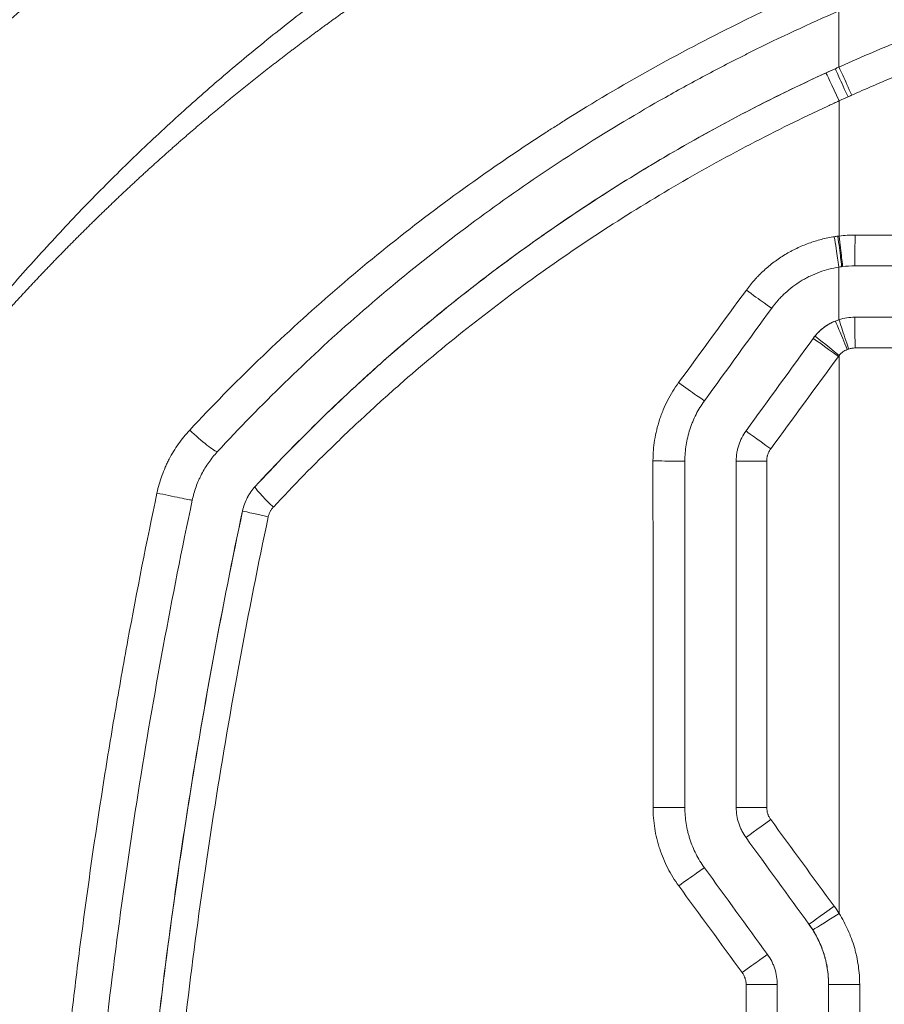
# Model space of a CAD drawing. Header units: millimetres. Extents: x 0 to 594, y 0 to 420.
# Tile 606 of 915: x 235.43 to 239.64, y 313.91 to 318.71. Entities that reach past the tile are written whole.
import ezdxf

# ---------------------------------------------------------------- set-up
doc = ezdxf.new("R2010")
doc.units = ezdxf.units.MM
doc.layers.add('1', color=7, linetype='Continuous', true_color=0xffffff)

msp = doc.modelspace()

# ---------------------------------------------------------------- linework, layer by layer
at = {"layer": '1', "color": 155, "linetype": 'Continuous', "lineweight": 13}
for p, q in [((239.4966, 317.6574), (240.343, 317.6574)), ((239.2931, 317.1544), (239.2931, 317.1544)), ((240.343, 317.1074), (239.4966, 317.1074)), ((238.9657, 316.7038), (238.9657, 316.7038)), ((238.9179, 316.5568), (238.9179, 316.5568)), ((236.5747, 316.4322), (236.5745, 316.4322)), ((236.5135, 316.3143), (236.5137, 316.3143)), ((238.9179, 314.8693), (238.9179, 314.8693)), ((238.9657, 314.7223), (238.9657, 314.7223)), ((239.4191, 314.6893), (239.4191, 314.3526)), ((239.2725, 314.3001), (239.2725, 314.3001)), ((239.3679, 314.0062), (239.3679, 314.0062)), ((239.3679, 312.3211), (239.3679, 314.0062)), ((239.3679, 314.0062), (239.5193, 314.0062)), ((239.5193, 314.0062), (239.5193, 312.3211))]:
    msp.add_line(p, q, dxfattribs=at)
at = {"layer": '1', "color": 155, "linetype": 'Continuous', "lineweight": 18}
for p, q in [((239.4953, 317.5074), (240.3405, 317.5074)), ((240.3405, 317.2574), (239.4953, 317.2574))]:
    msp.add_line(p, q, dxfattribs=at)
at = {"layer": '1', "color": 155, "linetype": 'Continuous', "lineweight": 13}
for centre, major_axis, ratio, start_param, end_param in [((239.4179, 318.3111), (0.0625, -0.1363), 0.007246, 1.567474, 3.13827), ((239.4613, 318.3309), (0.0618, -0.1367), 0.007626, 1.567351, 3.13831), ((239.4794, 318.339), (0.0614, -0.1368), 0.007784, 1.567301, 3.138212), ((239.3947, 317.6496), (0.0232, -0.1482), 0.00677, 6.282038, 7.852922), ((239.4121, 317.6521), (0.0192, -0.1488), 0.007627, 6.282165, 7.852997), ((239.4179, 317.6528), (0.0179, -0.1489), 0.007914, 6.282236, 7.853033), ((239.4953, 317.6574), (0, -0.15), 0.008678, 0, 1.570796), ((238.9695, 317.3895), (0.1214, -0.0882), 0.007992, 4.700877, 6.274238), ((239.4574, 317.1), (-0.0569, 0.1388), 0.00771, 4.70923, 6.280163), ((239.4644, 317.1025), (-0.0464, 0.1426), 0.007983, 4.70979, 6.280652), ((239.4953, 317.1074), (0, 0.15), 0.008678, 4.712389, 6.283185), ((239.4144, 317.0662), (-0.1214, 0.0882), 0.004589, 4.706073, 6.276737), ((239.4179, 317.0708), (-0.1161, 0.095), 0.005049, 4.706221, 6.277017), ((238.6421, 316.9389), (0.1214, -0.0882), 0.016931, 4.687719, 6.261193), ((236.2831, 316.7042), (-0.1102, 0.1018), 0.104228, 1.422567, 2.998392), ((239.087, 316.6156), (-0.1213, 0.0882), 0.004308, 0.006449, 1.564701), ((238.5179, 316.5568), (0.15, 0), 0.000925, 0.031558, 1.606152), ((239.0679, 316.5567), (-0.15, 0), 0.000106, 4.72073, 6.275357), ((236.6848, 316.3304), (0.1101, -0.1019), 0.086518, 3.147469, 4.598111), ((236.1243, 316.3971), (-0.1467, 0.0311), 0.014101, 1.384226, 2.961214), ((236.6604, 316.2832), (0.1467, -0.0311), 0.015741, 3.149392, 4.568945), ((238.5179, 314.8693), (0.15, 0), 0.000144, 0.029331, 1.603571), ((239.0679, 314.8693), (-0.15, 0), 0.000012, 0, 1.563009), ((239.087, 314.8105), (-0.1213, -0.0882), 0.00406, 4.718003, 6.276737), ((238.6421, 314.4872), (0.1213, 0.0882), 0.015807, 0.019619, 1.592625), ((239.3938, 314.3883), (-0.1214, -0.0882), 0.004039, 0.006449, 1.576356), ((239.4179, 314.3526), (-0.1269, -0.0799), 0.004248, 0.006745, 1.577541), ((238.9488, 314.065), (0.1214, 0.0882), 0.0077, 0.008552, 1.581569), ((238.9679, 314.0063), (0.15, 0), 0.000104, 4.699981, 6.266171)]:
    msp.add_ellipse(centre, major_axis=major_axis, ratio=ratio, start_param=start_param, end_param=end_param, dxfattribs=at)
at = {"layer": '1', "color": 155, "linetype": 'Continuous', "lineweight": 18}
for points, knots in [([(238.9113, 320.8929), (238.8178, 320.8558), (238.6297, 320.7782), (238.3449, 320.6516), (238.1537, 320.5601), (237.9618, 320.465), (237.8656, 320.4157), (237.6728, 320.3132), (237.4796, 320.2071), (237.1889, 320.0365), (236.8977, 319.8545), (236.7036, 319.7255), (236.5096, 319.5925), (236.4127, 319.524), (236.2192, 319.3833), (236.026, 319.2386), (235.7373, 319.0098), (235.4504, 318.7693), (235.2604, 318.6012), (235.0713, 318.4293), (234.883, 318.2536), (234.6035, 317.9785), (234.4194, 317.7876), (234.3279, 317.6902)], [0, 0, 0, 0, 0.0625, 0.125, 0.1875, 0.1875, 0.25, 0.25, 0.3125, 0.375, 0.4375, 0.5, 0.5, 0.5625, 0.5625, 0.625, 0.6875, 0.75, 0.8125, 0.8125, 0.875, 0.9375, 1, 1, 1, 1]), ([(236.3907, 316.6018), (236.4971, 316.7169), (236.6061, 316.8286), (236.8289, 317.0457), (236.9428, 317.151), (237.1755, 317.3554), (237.2943, 317.4544), (237.5367, 317.6462), (237.6604, 317.7389), (237.9127, 317.9182), (238.0413, 318.0047), (238.3035, 318.1714), (238.4371, 318.2515), (238.6413, 318.3669), (238.71, 318.4046), (238.8141, 318.4599), (238.849, 318.4781), (238.9015, 318.5051), (238.919, 318.5141), (238.9542, 318.5319), (239.1126, 318.6115), (239.2733, 318.6863), (239.4179, 318.7491)], [0, 0, 0, 0, 0.125, 0.125, 0.25, 0.25, 0.375, 0.375, 0.5, 0.5, 0.625, 0.625, 0.75, 0.75, 0.8125, 0.8125, 0.84375, 0.84375, 0.859375, 0.859375, 0.875, 1, 1, 1, 1]), ([(239.3996, 318.4675), (239.2652, 318.4068), (239.1329, 318.343), (238.8725, 318.2092), (238.7445, 318.1392), (238.4924, 317.9934), (238.3684, 317.9174), (238.1246, 317.7596), (238.0047, 317.6777), (237.7689, 317.5079), (237.6531, 317.4201), (237.4255, 317.2383), (237.3137, 317.1445), (237.1492, 316.999), (237.0949, 316.9498), (237.0276, 316.8873), (237.0142, 316.8747), (236.9874, 316.8496), (236.9475, 316.8117), (236.9078, 316.7734), (236.7766, 316.6452), (236.6743, 316.54), (236.5745, 316.4322)], [0, 0, 0, 0, 0.125, 0.125, 0.25, 0.25, 0.375, 0.375, 0.5, 0.5, 0.625, 0.625, 0.75, 0.75, 0.8125, 0.8125, 0.828125, 0.828125, 0.84375, 0.875, 0.875, 1, 1, 1, 1]), ([(239.4179, 317.5014), (239.4016, 317.4988), (239.3855, 317.4955), (239.3539, 317.4873), (239.3383, 317.4824), (239.3077, 317.4712), (239.2927, 317.4648), (239.2742, 317.4559), (239.2687, 317.4531), (239.2632, 317.4503), (239.2595, 317.4483), (239.2577, 317.4474), (239.2486, 317.4424), (239.2415, 317.4383), (239.2205, 317.4255), (239.1935, 317.4071), (239.1685, 317.3862), (239.1504, 317.3695), (239.1445, 317.3638), (239.1359, 317.355), (239.133, 317.3521), (239.1274, 317.346), (239.1246, 317.343), (239.1109, 317.3276), (239.1005, 317.3147), (239.0908, 317.3013)], [0, 0, 0, 0, 0.125, 0.125, 0.25, 0.25, 0.375, 0.375, 0.40625, 0.421875, 0.421875, 0.4375, 0.4375, 0.5, 0.5, 0.625, 0.75, 0.75, 0.8125, 0.8125, 0.84375, 0.84375, 0.875, 0.875, 1, 1, 1, 1]), ([(239.2931, 317.1544), (239.2999, 317.1638), (239.3073, 317.1726), (239.3233, 317.1892), (239.3318, 317.1969), (239.3431, 317.2058), (239.3466, 317.2084), (239.3501, 317.2109), (239.3525, 317.2126), (239.3537, 317.2134), (239.3597, 317.2175), (239.3646, 317.2206), (239.3795, 317.2293), (239.3899, 317.2344), (239.4006, 317.2388)], [0, 0, 0, 0, 0.25, 0.25, 0.5, 0.5, 0.5625, 0.59375, 0.59375, 0.625, 0.625, 0.75, 0.75, 1, 1, 1, 1]), ([(238.6679, 316.5568), (238.6679, 316.57), (238.6684, 316.5831), (238.6704, 316.6092), (238.6735, 316.6351), (238.6786, 316.6606), (238.6847, 316.686), (238.6882, 316.6986), (238.6933, 316.7142), (238.6943, 316.7173), (238.6965, 316.7236), (238.6976, 316.7267), (238.701, 316.7359), (238.7034, 316.7421), (238.7109, 316.7602), (238.7219, 316.784), (238.7346, 316.8068), (238.7483, 316.8291), (238.7556, 316.84), (238.7634, 316.8507)], [0, 0, 0, 0, 0.125, 0.125, 0.25, 0.375, 0.375, 0.5, 0.5, 0.53125, 0.53125, 0.5625, 0.5625, 0.625, 0.625, 0.75, 0.875, 0.875, 1, 1, 1, 1]), ([(238.9657, 316.7038), (238.9579, 316.6931), (238.9511, 316.6819), (238.9393, 316.6588), (238.9343, 316.6467), (238.9292, 316.6311), (238.9282, 316.6279), (238.9264, 316.6216), (238.9256, 316.6184), (238.9233, 316.6088), (238.922, 316.6024), (238.919, 316.5831), (238.9179, 316.57), (238.9179, 316.5568)], [0, 0, 0, 0, 0.25, 0.25, 0.5, 0.5, 0.5625, 0.5625, 0.625, 0.625, 0.75, 0.75, 1, 1, 1, 1]), ([(236.3907, 316.6018), (236.383, 316.5936), (236.3684, 316.5767), (236.3483, 316.55), (236.3301, 316.5221), (236.3191, 316.5027), (236.3114, 316.4878), (236.3089, 316.4828), (236.3041, 316.4727), (236.3017, 316.4676), (236.295, 316.4521), (236.2867, 316.4311), (236.2764, 316.3991), (236.2709, 316.3772), (236.2686, 316.3661)], [0, 0, 0, 0, 0.125, 0.25, 0.375, 0.5, 0.5, 0.5625, 0.5625, 0.625, 0.625, 0.75, 0.875, 1, 1, 1, 1]), ([(236.5135, 316.3143), (236.5159, 316.3254), (236.5189, 316.3361), (236.5264, 316.3571), (236.5308, 316.3673), (236.5385, 316.3822), (236.5413, 316.3871), (236.5471, 316.3967), (236.5502, 316.4014), (236.5599, 316.4152), (236.5669, 316.4239), (236.5745, 316.4322)], [0, 0, 0, 0, 0.25, 0.25, 0.5, 0.5, 0.625, 0.625, 0.75, 0.75, 1, 1, 1, 1]), ([(236.2686, 316.3661), (236.2184, 316.1291), (236.1242, 315.6544), (236.0427, 315.1784), (235.9674, 314.7017), (235.8984, 314.2244), (235.8419, 313.7457), (235.7916, 313.2664), (235.7696, 313.0264), (235.7319, 312.5458), (235.7161, 312.3051), (235.6909, 311.8232), (235.6814, 311.5819), (235.6687, 311.0986), (235.6655, 310.8566), (235.6655, 310.6143)], [0, 0, 0, 0, 0.125, 0.25, 0.25, 0.375, 0.5, 0.5, 0.625, 0.625, 0.75, 0.75, 0.875, 0.875, 1, 1, 1, 1]), ([(235.9158, 310.6143), (235.9158, 310.8544), (235.9221, 311.334), (235.9409, 311.8123), (235.966, 312.2899), (235.9972, 312.7668), (236.0408, 313.2425), (236.0906, 313.7175), (236.1186, 313.9547), (236.1808, 314.4284), (236.215, 314.6649), (236.2896, 315.1373), (236.33, 315.3732), (236.4171, 315.8442), (236.4637, 316.0794), (236.5135, 316.3143)], [0, 0, 0, 0, 0.125, 0.25, 0.25, 0.375, 0.5, 0.5, 0.625, 0.625, 0.75, 0.75, 0.875, 0.875, 1, 1, 1, 1]), ([(238.7634, 314.5754), (238.7556, 314.5861), (238.7483, 314.597), (238.7347, 314.6193), (238.722, 314.642), (238.711, 314.6656), (238.701, 314.6897), (238.6965, 314.702), (238.6914, 314.7176), (238.6904, 314.7208), (238.6885, 314.7271), (238.6876, 314.7303), (238.6849, 314.7398), (238.6832, 314.7461), (238.6786, 314.7653), (238.6735, 314.7909), (238.6705, 314.8169), (238.6684, 314.843), (238.6679, 314.8561), (238.6679, 314.8693)], [0, 0, 0, 0, 0.125, 0.125, 0.25, 0.375, 0.375, 0.5, 0.5, 0.53125, 0.53125, 0.5625, 0.5625, 0.625, 0.625, 0.75, 0.875, 0.875, 1, 1, 1, 1]), ([(238.9179, 314.8693), (238.9179, 314.8561), (238.919, 314.8431), (238.923, 314.8174), (238.9261, 314.8047), (238.9311, 314.789), (238.9322, 314.7859), (238.9345, 314.7797), (238.9357, 314.7767), (238.9394, 314.7676), (238.9422, 314.7616), (238.9511, 314.7442), (238.9579, 314.733), (238.9657, 314.7223)], [0, 0, 0, 0, 0.25, 0.25, 0.5, 0.5, 0.5625, 0.5625, 0.625, 0.625, 0.75, 0.75, 1, 1, 1, 1]), ([(239.2725, 314.3001), (239.2802, 314.2894), (239.2875, 314.2785), (239.3011, 314.2562), (239.3139, 314.2335), (239.3248, 314.2099), (239.3348, 314.1858), (239.3393, 314.1735), (239.3444, 314.1579), (239.3454, 314.1547), (239.3473, 314.1484), (239.3482, 314.1452), (239.3509, 314.1357), (239.3526, 314.1294), (239.3572, 314.1103), (239.3623, 314.0846), (239.3654, 314.0587), (239.3674, 314.0326), (239.3679, 314.0194), (239.3679, 314.0062)], [0, 0, 0, 0, 0.125, 0.125, 0.25, 0.375, 0.375, 0.5, 0.5, 0.53125, 0.53125, 0.5625, 0.5625, 0.625, 0.625, 0.75, 0.875, 0.875, 1, 1, 1, 1]), ([(239.1179, 314.0062), (239.1179, 314.0194), (239.1169, 314.0325), (239.1128, 314.0582), (239.1098, 314.0708), (239.1047, 314.0865), (239.1036, 314.0896), (239.1014, 314.0958), (239.1002, 314.0988), (239.0964, 314.1079), (239.0937, 314.1139), (239.0848, 314.1313), (239.0779, 314.1425), (239.0702, 314.1532)], [0, 0, 0, 0, 0.25, 0.25, 0.5, 0.5, 0.5625, 0.5625, 0.625, 0.625, 0.75, 0.75, 1, 1, 1, 1])]:
    msp.add_open_spline(points, degree=3, knots=knots, dxfattribs=at)
at = {"layer": '1', "color": 155, "linetype": 'Continuous', "lineweight": 13}
for points, knots in [([(235.3044, 317.3103), (235.3713, 317.3895), (235.507, 317.545), (235.7155, 317.7692), (235.8575, 317.9127), (236.0009, 318.0532), (236.0733, 318.1219), (236.2193, 318.2565), (236.3665, 318.388), (236.5906, 318.5765), (236.8175, 318.7562), (236.9704, 318.8701), (237.2007, 319.0367), (237.3555, 319.1419), (237.6668, 319.3409), (237.8232, 319.4347), (238.0582, 319.567), (238.1366, 319.6098), (238.2934, 319.6924), (238.3718, 319.7324), (238.6068, 319.8483), (238.7632, 319.9202), (238.9187, 319.9868)], [0, 0, 0, 0, 0.0625, 0.125, 0.1875, 0.1875, 0.25, 0.25, 0.3125, 0.375, 0.4375, 0.5, 0.5, 0.625, 0.625, 0.75, 0.75, 0.8125, 0.8125, 0.875, 0.875, 1, 1, 1, 1]), ([(238.9762, 319.854), (238.973, 319.8526), (238.9667, 319.8499), (238.9572, 319.8458), (238.9477, 319.8416), (238.9382, 319.8375), (238.9287, 319.8334), (238.9192, 319.8292), (238.9097, 319.825), (238.9002, 319.8209), (238.8907, 319.8167), (238.8812, 319.8125), (238.8717, 319.8083), (238.8622, 319.804), (238.8527, 319.7998), (238.8432, 319.7956), (238.8337, 319.7913), (238.8243, 319.7871), (238.8148, 319.7828), (238.8053, 319.7785), (238.7958, 319.7742), (238.7864, 319.7699), (238.7769, 319.7656), (238.7674, 319.7613), (238.7579, 319.757), (238.7485, 319.7526), (238.739, 319.7483), (238.7295, 319.7439), (238.7201, 319.7396), (238.7106, 319.7352), (238.7011, 319.7308), (238.6917, 319.7264), (238.6822, 319.722), (238.6728, 319.7175), (238.6633, 319.7131), (238.6538, 319.7087), (238.6444, 319.7042), (238.6349, 319.6997), (238.6255, 319.6953), (238.616, 319.6908), (238.6066, 319.6863), (238.5971, 319.6818), (238.5877, 319.6772), (238.5782, 319.6727), (238.5688, 319.6682), (238.5593, 319.6636), (238.5499, 319.659), (238.5404, 319.6545), (238.531, 319.6499), (238.5216, 319.6453), (238.5121, 319.6407), (238.5027, 319.636), (238.4932, 319.6314), (238.4838, 319.6268), (238.4744, 319.6221), (238.4649, 319.6175), (238.4555, 319.6128), (238.446, 319.6081), (238.4366, 319.6034), (238.4272, 319.5987), (238.4177, 319.5939), (238.4083, 319.5892), (238.3989, 319.5845), (238.3894, 319.5797), (238.38, 319.5749), (238.3706, 319.5702), (238.3611, 319.5654), (238.3517, 319.5606), (238.3423, 319.5557), (238.3328, 319.5509), (238.3234, 319.5461), (238.314, 319.5412), (238.3045, 319.5364), (238.2951, 319.5315), (238.2857, 319.5266), (238.2762, 319.5217), (238.2668, 319.5168), (238.2574, 319.5119), (238.248, 319.5069), (238.2385, 319.502), (238.2291, 319.497), (238.2197, 319.4921), (238.2102, 319.4871), (238.2008, 319.4821), (238.1914, 319.4771), (238.1819, 319.4721), (238.1725, 319.467), (238.1631, 319.462), (238.1537, 319.4569), (238.1442, 319.4519), (238.1348, 319.4468), (238.1254, 319.4417), (238.1159, 319.4366), (238.1065, 319.4315), (238.0971, 319.4264), (238.0876, 319.4212), (238.0782, 319.4161), (238.0688, 319.4109), (238.0593, 319.4057), (238.0499, 319.4005), (238.0405, 319.3953), (238.031, 319.3901), (238.0216, 319.3849), (238.0122, 319.3796), (238.0027, 319.3744), (237.9933, 319.3691), (237.9838, 319.3638), (237.9744, 319.3585), (237.9142, 319.3247), (237.8036, 319.2612), (237.6439, 319.1658), (237.4855, 319.0673), (237.3281, 318.9655), (237.1717, 318.8603), (237.0627, 318.7841), (236.9999, 318.7392), (236.9828, 318.727), (236.9657, 318.7147), (236.9487, 318.7024), (236.9318, 318.6901), (236.9148, 318.6778), (236.8979, 318.6654), (236.881, 318.653), (236.8642, 318.6406), (236.8474, 318.6281), (236.8306, 318.6156), (236.8138, 318.6031), (236.7971, 318.5906), (236.7804, 318.578), (236.7638, 318.5654), (236.7472, 318.5528), (236.7306, 318.5402), (236.714, 318.5275), (236.6975, 318.5148), (236.681, 318.5021), (236.6645, 318.4893), (236.6481, 318.4765), (236.6317, 318.4637), (236.6153, 318.4508), (236.5989, 318.438), (236.5826, 318.4251), (236.5663, 318.4121), (236.5501, 318.3991), (236.5339, 318.3862), (236.5177, 318.3731), (236.5015, 318.3601), (236.4854, 318.347), (236.4692, 318.3338), (236.4532, 318.3207), (236.4371, 318.3075), (236.4211, 318.2943), (236.4051, 318.281), (236.3891, 318.2678), (236.3732, 318.2545), (236.3573, 318.2411), (236.3414, 318.2277), (236.3255, 318.2143), (236.3097, 318.2009), (236.2939, 318.1874), (236.2781, 318.1739), (236.2624, 318.1604), (236.2466, 318.1468), (236.231, 318.1332), (236.2153, 318.1195), (236.1996, 318.1059), (236.184, 318.0922), (236.1684, 318.0784), (236.1529, 318.0646), (236.1373, 318.0508), (236.1218, 318.037), (236.1064, 318.0231), (236.0909, 318.0092), (236.0755, 317.9952), (236.0601, 317.9813), (236.0447, 317.9672), (236.0293, 317.9532), (236.014, 317.9391), (235.9987, 317.925), (235.9834, 317.9108), (235.9682, 317.8966), (235.9529, 317.8824), (235.9377, 317.8681), (235.9225, 317.8538), (235.9074, 317.8395), (235.8922, 317.8251), (235.8771, 317.8107), (235.8621, 317.7962), (235.847, 317.7817), (235.832, 317.7672), (235.8169, 317.7526), (235.802, 317.738), (235.787, 317.7234), (235.7721, 317.7087), (235.7571, 317.694), (235.7423, 317.6793), (235.7274, 317.6645), (235.7125, 317.6496), (235.6977, 317.6348), (235.6829, 317.6199), (235.6681, 317.6049), (235.6534, 317.5899), (235.6387, 317.5749), (235.624, 317.5599), (235.6093, 317.5448), (235.5946, 317.5296), (235.58, 317.5144), (235.5654, 317.4992), (235.5508, 317.484), (235.5362, 317.4687), (235.5217, 317.4533), (235.5071, 317.438), (235.4926, 317.4226), (235.4782, 317.4071), (235.4637, 317.3916), (235.4493, 317.3761), (235.4349, 317.3605), (235.4205, 317.3449), (235.4061, 317.3292), (235.3918, 317.3135), (235.3775, 317.2978), (235.3632, 317.282), (235.3536, 317.2715), (235.3489, 317.2662)], [0, 0, 0, 0, 0.002292, 0.004585, 0.006878, 0.009172, 0.011466, 0.013761, 0.016057, 0.018353, 0.020649, 0.022946, 0.025244, 0.027542, 0.029841, 0.03214, 0.034441, 0.036741, 0.039043, 0.041345, 0.043647, 0.045951, 0.048255, 0.05056, 0.052865, 0.055171, 0.057478, 0.059786, 0.062094, 0.064403, 0.066713, 0.069024, 0.071335, 0.073648, 0.075961, 0.078275, 0.080589, 0.082905, 0.085222, 0.087539, 0.089857, 0.092176, 0.094496, 0.096817, 0.099139, 0.101461, 0.103785, 0.106109, 0.108435, 0.110761, 0.113089, 0.115417, 0.117747, 0.120077, 0.122409, 0.124741, 0.127075, 0.129409, 0.131745, 0.134082, 0.13642, 0.138758, 0.141098, 0.14344, 0.145782, 0.148125, 0.15047, 0.152816, 0.155162, 0.15751, 0.15986, 0.16221, 0.164562, 0.166915, 0.169269, 0.171624, 0.173981, 0.176339, 0.178698, 0.181059, 0.18342, 0.185783, 0.188148, 0.190514, 0.192881, 0.195249, 0.197619, 0.19999, 0.202363, 0.204737, 0.207112, 0.209489, 0.211868, 0.214247, 0.216629, 0.219011, 0.221395, 0.223781, 0.226168, 0.228557, 0.230947, 0.233339, 0.235732, 0.238127, 0.240523, 0.242921, 0.245321, 0.247722, 0.250125, 0.291329, 0.332623, 0.37407, 0.41573, 0.457665, 0.499933, 0.504619, 0.509302, 0.513983, 0.518662, 0.523338, 0.528012, 0.532684, 0.537354, 0.542022, 0.546688, 0.551352, 0.556014, 0.560675, 0.565334, 0.569991, 0.574647, 0.579302, 0.583955, 0.588607, 0.593257, 0.597907, 0.602555, 0.607202, 0.611848, 0.616494, 0.621138, 0.625782, 0.630425, 0.635068, 0.63971, 0.644351, 0.648992, 0.653633, 0.658273, 0.662913, 0.667553, 0.672192, 0.676832, 0.681472, 0.686111, 0.690751, 0.695391, 0.700031, 0.704672, 0.709313, 0.713954, 0.718596, 0.723238, 0.727881, 0.732525, 0.737169, 0.741814, 0.74646, 0.751107, 0.755755, 0.760403, 0.765053, 0.769704, 0.774356, 0.779009, 0.783664, 0.78832, 0.792977, 0.797635, 0.802296, 0.806957, 0.81162, 0.816285, 0.820952, 0.82562, 0.83029, 0.834962, 0.839636, 0.844312, 0.848989, 0.853669, 0.858351, 0.863035, 0.867721, 0.87241, 0.8771, 0.881793, 0.886489, 0.891186, 0.895887, 0.900589, 0.905295, 0.910003, 0.914713, 0.919426, 0.924142, 0.928861, 0.933582, 0.938307, 0.943034, 0.947764, 0.952497, 0.957233, 0.961972, 0.966714, 0.97146, 0.976208, 0.98096, 0.985715, 0.990473, 0.995235, 1, 1, 1, 1]), ([(236.2564, 316.7079), (236.365, 316.8243), (236.4763, 316.9375), (236.7043, 317.1575), (236.821, 317.2644), (237.0596, 317.472), (237.1816, 317.5726), (237.431, 317.7678), (237.5583, 317.8623), (237.7534, 317.9993), (237.8191, 318.0442), (237.9187, 318.1105), (237.9521, 318.1323), (238.0024, 318.1648), (238.0192, 318.1756), (238.0529, 318.1971), (238.0698, 318.2078), (238.222, 318.3034), (238.3594, 318.3848), (238.6381, 318.5405), (238.7795, 318.6148), (238.9588, 318.7032), (238.9948, 318.7206), (239.067, 318.7551), (239.1032, 318.7721), (239.2123, 318.8224), (239.2854, 318.855), (239.3589, 318.8867)], [0, 0, 0, 0, 0.125, 0.125, 0.25, 0.25, 0.375, 0.375, 0.5, 0.5, 0.5625, 0.5625, 0.59375, 0.59375, 0.609375, 0.609375, 0.625, 0.625, 0.75, 0.75, 0.875, 0.875, 0.90625, 0.90625, 0.9375, 0.9375, 1, 1, 1, 1]), ([(239.8835, 318.5075), (239.8156, 318.4811), (239.7481, 318.4539), (239.6474, 318.4118), (239.614, 318.3975), (239.5472, 318.3686), (239.5139, 318.3539), (239.4807, 318.339)], [0, 0, 0, 0, 0.5, 0.5, 0.75, 0.75, 1, 1, 1, 1]), ([(236.5747, 316.4322), (236.6731, 316.5385), (236.774, 316.6423), (236.9034, 316.769), (236.9294, 316.7942), (236.9687, 316.8317), (236.9819, 316.8442), (237.0082, 316.869), (237.0743, 316.9309), (237.1411, 316.9917), (237.303, 317.1352), (237.413, 317.2279), (237.637, 317.4075), (237.751, 317.4944), (237.983, 317.6625), (238.1009, 317.7436), (238.3409, 317.9001), (238.4629, 317.9755), (238.7109, 318.1204), (238.8369, 318.19), (239.0931, 318.3232), (239.2232, 318.3868), (239.3554, 318.4474)], [0, 0, 0, 0, 0.125, 0.125, 0.15625, 0.15625, 0.171875, 0.171875, 0.1875, 0.25, 0.25, 0.375, 0.375, 0.5, 0.5, 0.625, 0.625, 0.75, 0.75, 0.875, 0.875, 1, 1, 1, 1]), ([(239.4191, 318.3111), (239.419, 318.311), (239.4189, 318.311), (239.4186, 318.3109), (239.4182, 318.3107), (239.4174, 318.3103), (239.4156, 318.3095), (239.412, 318.3078), (239.4048, 318.3046), (239.3906, 318.298), (239.362, 318.2849), (239.3052, 318.2584), (239.1921, 318.2044), (239.0963, 318.1564), (238.9062, 318.0584), (238.7814, 317.9902), (238.5358, 317.848), (238.415, 317.7741), (238.1773, 317.6205), (238.0604, 317.5409), (237.8305, 317.376), (237.7174, 317.2907), (237.4953, 317.1144), (237.3862, 317.0234), (237.2256, 316.8824), (237.1725, 316.8347), (237.1069, 316.7741), (237.0938, 316.7619), (237.0676, 316.7375), (237.0546, 316.7253), (237.0156, 316.6884), (236.9897, 316.6637), (236.8613, 316.5392), (236.7612, 316.4371), (236.6635, 316.3325)], [0, 0, 0, 0, 0.000122, 0.000122, 0.000244, 0.000488, 0.000977, 0.001953, 0.003906, 0.007812, 0.015625, 0.03125, 0.0625, 0.125, 0.125, 0.25, 0.25, 0.375, 0.375, 0.5, 0.5, 0.625, 0.625, 0.75, 0.75, 0.8125, 0.8125, 0.828125, 0.828125, 0.84375, 0.84375, 0.875, 0.875, 1, 1, 1, 1]), ([(239.4191, 317.6528), (239.4191, 317.6816), (239.4191, 317.9011), (239.4191, 318.1205), (239.4191, 318.3111)], [0, 0, 0, 0, 0.131412, 1, 1, 1, 1]), ([(238.9674, 317.3895), (238.9801, 317.407), (238.9937, 317.4237), (239.0117, 317.4438), (239.0154, 317.4478), (239.0228, 317.4556), (239.034, 317.4672), (239.0456, 317.4784), (239.0693, 317.5), (239.1021, 317.5272), (239.1375, 317.5511), (239.165, 317.5677), (239.1743, 317.5731), (239.1862, 317.5795), (239.1886, 317.5808), (239.1933, 317.5833), (239.2005, 317.587), (239.2077, 317.5906), (239.232, 317.6021), (239.2517, 317.6104), (239.2917, 317.625), (239.312, 317.6313), (239.3534, 317.6419), (239.3744, 317.6463), (239.3958, 317.6496)], [0, 0, 0, 0, 0.125, 0.125, 0.15625, 0.15625, 0.1875, 0.25, 0.25, 0.375, 0.5, 0.5, 0.5625, 0.5625, 0.578125, 0.578125, 0.59375, 0.625, 0.625, 0.75, 0.75, 0.875, 0.875, 1, 1, 1, 1]), ([(239.3019, 317.1658), (239.3085, 317.1738), (239.3155, 317.1814), (239.3268, 317.1921), (239.3306, 317.1956), (239.3366, 317.2006), (239.3386, 317.2023), (239.3427, 317.2055), (239.3448, 317.207), (239.3552, 317.2147), (239.3725, 317.2259), (239.391, 317.2349), (239.4006, 317.2388)], [0, 0, 0, 0, 0.25, 0.25, 0.375, 0.375, 0.4375, 0.4375, 0.5, 0.5, 0.75, 1, 1, 1, 1]), ([(239.4587, 317.1), (239.4548, 317.0984), (239.4474, 317.0948), (239.4405, 317.0904), (239.4363, 317.0873), (239.4355, 317.0866), (239.4339, 317.0854), (239.4331, 317.0847), (239.4307, 317.0827), (239.4291, 317.0813), (239.4246, 317.077), (239.4218, 317.074), (239.4191, 317.0708)], [0, 0, 0, 0, 0.25, 0.5, 0.5, 0.5625, 0.5625, 0.625, 0.625, 0.75, 0.75, 1, 1, 1, 1]), ([(238.5126, 316.557), (238.5126, 316.5613), (238.5127, 316.5655), (238.5128, 316.5741), (238.5132, 316.5869), (238.514, 316.5997), (238.516, 316.6251), (238.52, 316.6588), (238.5266, 316.692), (238.5346, 316.725), (238.5392, 316.7414), (238.5459, 316.7617), (238.5472, 316.7657), (238.5501, 316.7738), (238.5515, 316.7779), (238.556, 316.7899), (238.5591, 316.7979), (238.569, 316.8215), (238.5833, 316.8524), (238.6, 316.882), (238.6179, 316.911), (238.6275, 316.9252), (238.6376, 316.939)], [0, 0, 0, 0, 0.03125, 0.03125, 0.0625, 0.125, 0.125, 0.25, 0.375, 0.375, 0.5, 0.5, 0.53125, 0.53125, 0.5625, 0.5625, 0.625, 0.625, 0.75, 0.875, 0.875, 1, 1, 1, 1]), ([(236.0967, 316.4009), (236.0997, 316.4153), (236.1068, 316.4438), (236.1202, 316.4856), (236.131, 316.5128), (236.1384, 316.5297), (236.1399, 316.533), (236.143, 316.5397), (236.1476, 316.5497), (236.1525, 316.5595), (236.1627, 316.5789), (236.177, 316.6042), (236.2009, 316.6405), (236.2272, 316.6752), (236.2464, 316.6972), (236.2564, 316.7079)], [0, 0, 0, 0, 0.125, 0.25, 0.375, 0.375, 0.40625, 0.40625, 0.4375, 0.5, 0.5, 0.625, 0.75, 0.875, 1, 1, 1, 1]), ([(238.9179, 316.5568), (238.9179, 316.57), (238.919, 316.5831), (238.922, 316.6024), (238.9233, 316.6088), (238.9256, 316.6184), (238.9264, 316.6216), (238.9282, 316.6279), (238.9292, 316.6311), (238.9343, 316.6467), (238.9393, 316.6588), (238.9511, 316.6819), (238.9579, 316.6931), (238.9657, 316.7038)], [0, 0, 0, 0, 0.25, 0.25, 0.375, 0.375, 0.4375, 0.4375, 0.5, 0.5, 0.75, 0.75, 1, 1, 1, 1]), ([(239.0859, 316.6156), (239.0828, 316.6114), (239.0773, 316.6025), (239.0733, 316.5928), (239.0712, 316.5866), (239.0708, 316.5853), (239.0701, 316.5828), (239.0691, 316.5789), (239.0683, 316.5751), (239.0671, 316.5674), (239.0667, 316.5621), (239.0667, 316.5568)], [0, 0, 0, 0, 0.25, 0.5, 0.5, 0.5625, 0.5625, 0.625, 0.75, 0.75, 1, 1, 1, 1]), ([(236.5137, 316.3143), (236.516, 316.3253), (236.5191, 316.3361), (236.5248, 316.352), (236.5268, 316.3572), (236.5314, 316.3676), (236.5338, 316.3726), (236.5415, 316.3875), (236.5473, 316.397), (236.56, 316.4152), (236.567, 316.4239), (236.5747, 316.4322)], [0, 0, 0, 0, 0.25, 0.25, 0.375, 0.375, 0.5, 0.5, 0.75, 0.75, 1, 1, 1, 1]), ([(235.493, 310.6143), (235.493, 310.8573), (235.4961, 311.1001), (235.5086, 311.5855), (235.518, 311.828), (235.5431, 312.3126), (235.5589, 312.5548), (235.5966, 313.0388), (235.6187, 313.2806), (235.6502, 313.5827), (235.6567, 313.6431), (235.67, 313.7639), (235.6907, 313.945), (235.7131, 314.1258), (235.7604, 314.4871), (235.795, 314.7276), (235.8422, 315.0276), (235.8518, 315.0876), (235.8715, 315.2074), (235.9015, 315.3871), (235.9334, 315.5665), (235.9994, 315.9248), (236.0465, 316.1631), (236.0967, 316.4009)], [0, 0, 0, 0, 0.125, 0.125, 0.25, 0.25, 0.375, 0.375, 0.5, 0.5, 0.53125, 0.53125, 0.5625, 0.625, 0.625, 0.75, 0.75, 0.78125, 0.78125, 0.8125, 0.875, 0.875, 1, 1, 1, 1]), ([(236.6635, 316.3325), (236.6605, 316.3292), (236.6548, 316.3223), (236.6502, 316.3147), (236.6471, 316.3087), (236.6461, 316.3067), (236.6443, 316.3026), (236.6434, 316.3005), (236.6411, 316.2941), (236.6399, 316.2898), (236.639, 316.2854)], [0, 0, 0, 0, 0.25, 0.5, 0.5, 0.625, 0.625, 0.75, 0.75, 1, 1, 1, 1]), ([(235.916, 310.6143), (235.916, 310.854), (235.9192, 311.0936), (235.9286, 311.453), (235.9325, 311.5727), (235.9396, 311.7523), (235.9421, 311.8122), (235.9476, 311.9319), (235.9623, 312.231), (235.9818, 312.5295), (236.0193, 313.0063), (236.0412, 313.2443), (236.091, 313.7195), (236.1191, 313.9567), (236.1813, 314.4304), (236.2497, 314.9032), (236.3304, 315.3745), (236.4174, 315.845), (236.464, 316.0799), (236.5137, 316.3143)], [0, 0, 0, 0, 0.125, 0.125, 0.1875, 0.1875, 0.21875, 0.21875, 0.25, 0.375, 0.375, 0.5, 0.5, 0.625, 0.625, 0.75, 0.875, 0.875, 1, 1, 1, 1]), ([(236.639, 316.2854), (236.5895, 316.0521), (236.5432, 315.8185), (236.4568, 315.3503), (236.4166, 315.1159), (236.3425, 314.6462), (236.3085, 314.411), (236.2467, 313.9397), (236.2189, 313.7037), (236.1693, 313.2309), (236.1477, 312.9941), (236.1104, 312.5198), (236.0949, 312.2822), (236.0794, 311.9847), (236.0765, 311.9252), (236.071, 311.8061), (236.0685, 311.7466), (236.0615, 311.5679), (236.0576, 311.4487), (236.0483, 311.0912), (236.0452, 310.8528), (236.0452, 310.6143)], [0, 0, 0, 0, 0.125, 0.125, 0.25, 0.25, 0.375, 0.375, 0.5, 0.5, 0.625, 0.625, 0.75, 0.75, 0.78125, 0.78125, 0.8125, 0.8125, 0.875, 0.875, 1, 1, 1, 1]), ([(238.638, 314.4872), (238.6279, 314.5011), (238.6184, 314.5152), (238.6005, 314.5442), (238.5839, 314.5737), (238.5696, 314.6044), (238.5565, 314.6358), (238.5505, 314.6517), (238.5439, 314.6721), (238.5426, 314.6761), (238.5401, 314.6844), (238.5389, 314.6885), (238.5353, 314.7008), (238.5332, 314.7091), (238.5271, 314.734), (238.5205, 314.7673), (238.5164, 314.8011), (238.5137, 314.8351), (238.513, 314.8521), (238.513, 314.8693)], [0, 0, 0, 0, 0.125, 0.125, 0.25, 0.375, 0.375, 0.5, 0.5, 0.53125, 0.53125, 0.5625, 0.5625, 0.625, 0.625, 0.75, 0.875, 0.875, 1, 1, 1, 1]), ([(238.9657, 314.7223), (238.9579, 314.733), (238.9511, 314.7442), (238.9422, 314.7616), (238.9395, 314.7676), (238.9357, 314.7767), (238.9345, 314.7797), (238.9322, 314.7859), (238.9311, 314.789), (238.9261, 314.8047), (238.923, 314.8174), (238.919, 314.8431), (238.9179, 314.8561), (238.9179, 314.8693)], [0, 0, 0, 0, 0.25, 0.25, 0.375, 0.375, 0.4375, 0.4375, 0.5, 0.5, 0.75, 0.75, 1, 1, 1, 1]), ([(239.0668, 314.8693), (239.0668, 314.864), (239.0672, 314.8588), (239.0688, 314.8485), (239.07, 314.8434), (239.0721, 314.8372), (239.0725, 314.8359), (239.0734, 314.8334), (239.0749, 314.8298), (239.0765, 314.8262), (239.0801, 314.8192), (239.0829, 314.8148), (239.086, 314.8105)], [0, 0, 0, 0, 0.25, 0.25, 0.5, 0.5, 0.5625, 0.5625, 0.625, 0.75, 0.75, 1, 1, 1, 1]), ([(239.4191, 314.3526), (239.4273, 314.3397), (239.435, 314.3265), (239.4494, 314.2997), (239.4627, 314.2725), (239.4799, 314.2305), (239.4893, 314.2017), (239.4957, 314.1798), (239.4987, 314.1687), (239.5014, 314.1576), (239.5031, 314.1501), (239.504, 314.1464), (239.508, 314.1277), (239.5134, 314.0976), (239.5182, 314.0521), (239.5193, 314.0216), (239.5193, 314.0062)], [0, 0, 0, 0, 0.125, 0.125, 0.25, 0.375, 0.5, 0.5, 0.5625, 0.59375, 0.59375, 0.625, 0.625, 0.75, 0.875, 1, 1, 1, 1]), ([(239.3679, 314.0062), (239.3679, 314.018), (239.3671, 314.0415), (239.3634, 314.0765), (239.3593, 314.0996), (239.3562, 314.114), (239.3556, 314.1169), (239.3542, 314.1226), (239.3521, 314.1312), (239.3498, 314.1397), (239.345, 314.1566), (239.3377, 314.1787), (239.3245, 314.211), (239.3091, 314.2424), (239.2973, 314.2627), (239.291, 314.2727)], [0, 0, 0, 0, 0.125, 0.25, 0.375, 0.375, 0.40625, 0.40625, 0.4375, 0.5, 0.5, 0.625, 0.75, 0.875, 1, 1, 1, 1]), ([(238.9661, 314.0062), (238.9661, 314.0115), (238.9657, 314.0167), (238.964, 314.027), (238.9628, 314.0321), (238.9608, 314.0383), (238.9603, 314.0396), (238.9594, 314.0421), (238.958, 314.0457), (238.9563, 314.0493), (238.9527, 314.0563), (238.95, 314.0607), (238.9469, 314.065)], [0, 0, 0, 0, 0.25, 0.25, 0.5, 0.5, 0.5625, 0.5625, 0.625, 0.75, 0.75, 1, 1, 1, 1])]:
    msp.add_open_spline(points, degree=3, knots=knots, dxfattribs=at)
for points in [[(239.4179, 318.4758), (239.4179, 318.5669), (239.4179, 318.658), (239.4179, 318.7491)], [(239.3554, 318.4474), (239.3701, 318.4542), (239.3848, 318.4609), (239.3996, 318.4675)], [(239.4807, 318.339), (239.4746, 318.3363), (239.4686, 318.3336), (239.4626, 318.3309)], [(239.4626, 318.3309), (239.4481, 318.3243), (239.4336, 318.3177), (239.4191, 318.3111)], [(239.3958, 317.6496), (239.4016, 317.6505), (239.4074, 317.6513), (239.4133, 317.6521)], [(239.4133, 317.6521), (239.4152, 317.6523), (239.4172, 317.6526), (239.4191, 317.6528)], [(239.4191, 317.6528), (239.4449, 317.6559), (239.4707, 317.6574), (239.4966, 317.6574)], [(239.4179, 317.5014), (239.4179, 317.416), (239.4179, 317.3306), (239.4179, 317.2452)], [(238.6376, 316.939), (238.7475, 317.0892), (238.8574, 317.2394), (238.9674, 317.3895)], [(238.9657, 316.7038), (239.0748, 316.854), (239.184, 317.0042), (239.2931, 317.1544)], [(239.2931, 317.1544), (239.2959, 317.1583), (239.2988, 317.1621), (239.3019, 317.1658)], [(239.4656, 317.1025), (239.4633, 317.1018), (239.461, 317.1009), (239.4587, 317.1)], [(239.4966, 317.1074), (239.4913, 317.1074), (239.4809, 317.1066), (239.4707, 317.1042), (239.4656, 317.1025)], [(239.4156, 317.0662), (239.3057, 316.916), (239.1958, 316.7658), (239.0859, 316.6156)], [(239.4191, 317.0708), (239.4179, 317.0693), (239.4167, 317.0678), (239.4156, 317.0662)], [(239.4191, 316.7898), (239.4191, 316.8835), (239.4191, 316.9771), (239.4191, 317.0708)], [(239.4191, 316.7898), (239.4191, 316.0896), (239.4191, 315.3894), (239.4191, 314.6893)], [(238.513, 314.8693), (238.513, 315.4319), (238.5128, 315.9944), (238.5126, 316.557)], [(238.9179, 314.8693), (238.9179, 315.4318), (238.9179, 315.9943), (238.9179, 316.5568)], [(239.0667, 316.5568), (239.0667, 315.9943), (239.0668, 315.4318), (239.0668, 314.8693)], [(239.086, 314.8105), (239.1889, 314.6698), (239.2919, 314.529), (239.3948, 314.3883)], [(239.2725, 314.3001), (239.1702, 314.4409), (239.0679, 314.5816), (238.9657, 314.7223)], [(238.9469, 314.065), (238.8439, 314.2057), (238.741, 314.3465), (238.638, 314.4872)], [(239.3948, 314.3883), (239.4034, 314.3766), (239.4115, 314.3647), (239.4191, 314.3526)], [(239.291, 314.2727), (239.2852, 314.282), (239.279, 314.2911), (239.2725, 314.3001)], [(238.9659, 312.3211), (238.966, 312.8828), (238.9661, 313.4445), (238.9661, 314.0062)]]:
    msp.add_open_spline(points, degree=3, dxfattribs=at)
at = {"layer": '1', "color": 155, "linetype": 'Continuous', "lineweight": 18}
for points in [[(239.4179, 318.4758), (239.5529, 318.5364), (239.6893, 318.5936), (239.8272, 318.6473)], [(239.4179, 318.4758), (239.4118, 318.4731), (239.4057, 318.4703), (239.3996, 318.4675)], [(239.4179, 317.5014), (239.4224, 317.5021), (239.4269, 317.5027), (239.4313, 317.5033)], [(239.4358, 317.5039), (239.4343, 317.5037), (239.4328, 317.5035), (239.4313, 317.5033)], [(239.4953, 317.5074), (239.4754, 317.5074), (239.4556, 317.5062), (239.4358, 317.5039)], [(238.7634, 316.8507), (238.8725, 317.0009), (238.9817, 317.1511), (239.0908, 317.3013)], [(239.4006, 317.2388), (239.4062, 317.2411), (239.412, 317.2432), (239.4179, 317.2452)], [(239.4953, 317.2574), (239.4821, 317.2574), (239.456, 317.2553), (239.4305, 317.2492), (239.4179, 317.2452)], [(239.2931, 317.1544), (239.1839, 317.0042), (239.0748, 316.854), (238.9657, 316.7038)], [(238.6679, 314.8693), (238.6679, 315.4318), (238.6679, 315.9943), (238.6679, 316.5568)], [(238.9179, 316.5568), (238.9179, 315.9943), (238.9179, 315.4318), (238.9179, 314.8693)], [(238.9657, 314.7223), (239.0679, 314.5816), (239.1702, 314.4409), (239.2725, 314.3001)], [(239.0702, 314.1532), (238.9679, 314.2939), (238.8656, 314.4347), (238.7634, 314.5754)], [(239.1179, 312.3211), (239.1179, 312.8828), (239.1179, 313.4445), (239.1179, 314.0062)], [(239.3679, 314.0062), (239.3679, 313.4445), (239.3679, 312.8828), (239.3679, 312.3211)]]:
    msp.add_open_spline(points, degree=3, dxfattribs=at)

doc.saveas('drawing.dxf')
